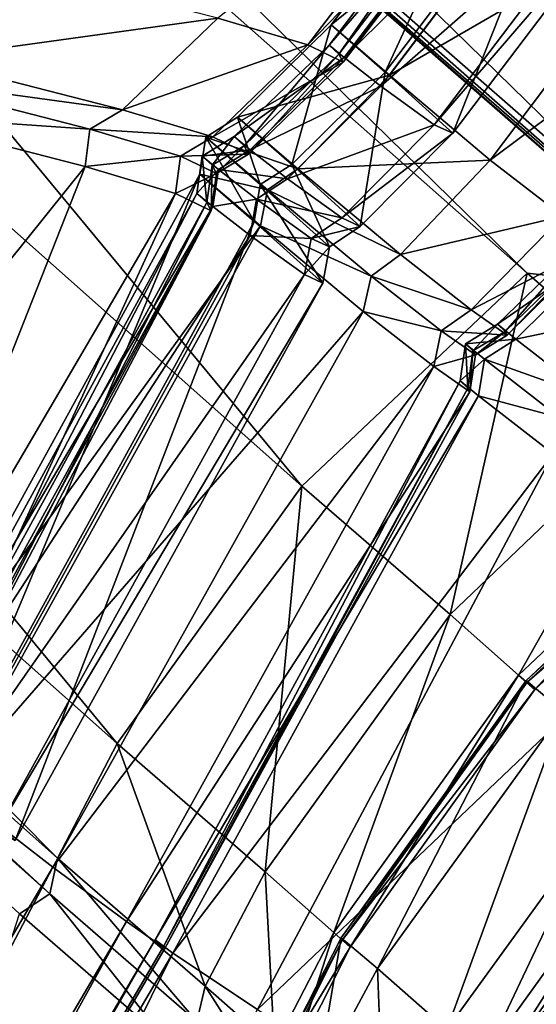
# Model space of a CAD drawing. Header units: millimetres. Extents: x 2387 to 13955, y -4964 to 364.
# Tile 917 of 1056: x 4475.01 to 4477.86, y 211.27 to 216.7. Entities that reach past the tile are written whole.
import ezdxf

# ---------------------------------------------------------------- set-up
doc = ezdxf.new("R2010")
doc.units = ezdxf.units.MM
doc.header["$MEASUREMENT"] = 0
doc.layers.add('Predefinito', color=7, linetype='Continuous', true_color=0x000000)

# ---------------------------------------------------------------- blocks, each defined once
blk = doc.blocks.new('Blocco 08')
at = {"layer": 'Predefinito'}
for points in [[(-459.0152, -65.9418, 440.4897), (-467.2681, -58.6551, 485.6699), (-466.2277, -57.2864, 485.6254)], [(-466.2277, -57.2864, 485.6254), (-457.9814, -64.5813, 440.4081), (-459.0152, -65.9418, 440.4897)], [(-458.81, -66.9246, 440.8356), (-467.1087, -59.6645, 485.8986), (-467.2681, -58.6551, 485.6699)], [(-467.2681, -58.6551, 485.6699), (-459.0152, -65.9418, 440.4897), (-458.81, -66.9246, 440.8356)], [(-461.0818, -68.033, 440.306), (-469.2902, -60.736, 485.5309), (-468.0831, -59.5735, 485.6457)], [(-468.0831, -59.5735, 485.6457), (-459.8415, -66.8607, 440.4617), (-461.0818, -68.033, 440.306)], [(-459.8415, -66.8607, 440.4617), (-468.0831, -59.5735, 485.6457), (-467.1483, -59.7089, 485.8975)], [(-467.1087, -59.6645, 485.8986), (-458.81, -66.9246, 440.8356), (-458.4051, -67.3318, 441.0748)], [(-458.4051, -67.3318, 441.0748), (-466.7397, -60.0899, 486.0588), (-467.1087, -59.6645, 485.8986)], [(-467.1483, -59.7089, 485.8975), (-458.8496, -66.9691, 440.834), (-459.8415, -66.8607, 440.4617)], [(-458.8496, -66.9691, 440.834), (-467.1483, -59.7089, 485.8975), (-466.7397, -60.0899, 486.0588)], [(-466.7397, -60.0899, 486.0588), (-458.4051, -67.3318, 441.0748), (-458.8496, -66.9691, 440.834)], [(-462.1002, -69.4513, 440.2844), (-470.2903, -62.1556, 485.5078), (-469.2902, -60.736, 485.5309)], [(-469.2902, -60.736, 485.5309), (-461.0818, -68.033, 440.306), (-462.1002, -69.4513, 440.2844)], [(-462.4272, -70.0839, 440.3204), (-470.6039, -62.7907, 485.5283), (-470.2903, -62.1556, 485.5078)], [(-470.2903, -62.1556, 485.5078), (-462.1002, -69.4513, 440.2844), (-462.4272, -70.0839, 440.3204)], [(-462.4702, -70.2798, 440.3502), (-470.6418, -62.9883, 485.5471), (-470.6039, -62.7907, 485.5283)], [(-470.6039, -62.7907, 485.5283), (-462.4272, -70.0839, 440.3204), (-462.4702, -70.2798, 440.3502)], [(-470.6418, -62.9883, 485.5471), (-462.4702, -70.2798, 440.3502), (-462.6379, -70.3906, 440.3134)], [(-460.623, -65.7522, 789.2418), (-460.9201, -65.4923, 789.064), (-459.8597, -64.0964, 789.1102)], [(-459.5413, -64.372, 789.063), (-459.8597, -64.0964, 789.1102), (-460.9201, -65.4923, 789.064)], [(-459.8597, -64.0964, 789.1102), (-459.5633, -64.3559, 789.2715), (-460.623, -65.7522, 789.2418)], [(-461.5454, -65.455, 817.0203), (-461.0499, -65.603, 803.2962), (-459.9855, -64.2072, 803.3287)], [(-459.7923, -64.3017, 798.1861), (-459.9855, -64.2072, 803.3287), (-461.0499, -65.603, 803.2962)], [(-460.8779, -65.6532, 796.3033), (-460.9323, -65.6037, 796.1017), (-459.8691, -64.2084, 796.1446)], [(-459.7873, -64.2764, 795.9693), (-459.8691, -64.2084, 796.1446), (-460.9323, -65.6037, 796.1017)], [(-459.8691, -64.2084, 796.1446), (-459.8147, -64.2578, 796.3372), (-460.8779, -65.6532, 796.3033)], [(-460.9323, -65.6037, 796.1017), (-460.8489, -65.6727, 795.9179), (-459.7873, -64.2764, 795.9693)], [(-460.8554, -65.6974, 798.1569), (-460.8779, -65.6532, 796.3033), (-459.8147, -64.2578, 796.3372)], [(-459.8147, -64.2578, 796.3372), (-459.7923, -64.3017, 798.1861), (-460.8554, -65.6974, 798.1569)], [(-459.5882, -64.4328, 795.0547), (-459.7873, -64.2764, 795.9693), (-460.8489, -65.6727, 795.9179)], [(-461.0499, -65.603, 803.2962), (-460.8554, -65.6974, 798.1569), (-459.7923, -64.3017, 798.1861)], [(-460.9201, -65.4923, 789.064), (-460.5986, -65.7698, 789.0047), (-459.5413, -64.372, 789.063)], [(-460.2516, -66.0888, 790.201), (-460.623, -65.7522, 789.2418), (-459.5633, -64.3559, 789.2715)], [(-458.9903, -64.837, 788.283), (-459.5413, -64.372, 789.063), (-460.5986, -65.7698, 789.0047)], [(-459.5633, -64.3559, 789.2715), (-459.1937, -64.6928, 790.2236), (-460.2516, -66.0888, 790.201)], [(-460.8489, -65.6727, 795.9179), (-460.6479, -65.8302, 795.0027), (-459.5882, -64.4328, 795.0547)], [(-459.2951, -64.645, 792.6465), (-459.5882, -64.4328, 795.0547), (-460.6479, -65.8302, 795.0027)], [(-460.6479, -65.8302, 795.0027), (-460.3533, -66.0429, 792.6092), (-459.2951, -64.645, 792.6465)], [(-459.1937, -64.6928, 790.2236), (-459.2951, -64.645, 792.6465), (-460.3533, -66.0429, 792.6092)], [(-460.3533, -66.0429, 792.6092), (-460.2516, -66.0888, 790.201), (-459.1937, -64.6928, 790.2236)], [(-460.5986, -65.7698, 789.0047), (-460.0442, -66.2368, 788.2198), (-458.9903, -64.837, 788.283)], [(-458.5906, -65.1485, 785.9177), (-458.9903, -64.837, 788.283), (-460.0442, -66.2368, 788.2198)], [(-460.0442, -66.2368, 788.2198), (-459.6458, -66.5469, 785.867), (-458.5906, -65.1485, 785.9177)], [(-461.5454, -65.455, 817.0203), (-462.6395, -65.1753, 844.6295), (-463.1653, -65.6788, 844.6099)], [(-463.1653, -65.6788, 844.6099), (-462.0706, -65.96, 817.0051), (-461.5454, -65.455, 817.0203)], [(-461.0499, -65.603, 803.2962), (-461.5454, -65.455, 817.0203), (-462.0706, -65.96, 817.0051)], [(-461.1379, -66.2608, 789.2535), (-461.4369, -65.9999, 789.0318), (-460.9201, -65.4923, 789.064)], [(-460.5986, -65.7698, 789.0047), (-460.9201, -65.4923, 789.064), (-461.4369, -65.9999, 789.0318)], [(-460.9201, -65.4923, 789.064), (-460.623, -65.7522, 789.2418), (-461.1379, -66.2608, 789.2535)], [(-462.0706, -65.96, 817.0051), (-461.5724, -66.1089, 803.2977), (-461.0499, -65.603, 803.2962)], [(-460.8554, -65.6974, 798.1569), (-461.0499, -65.603, 803.2962), (-461.5724, -66.1089, 803.2977)], [(-461.3998, -66.1591, 796.3006), (-461.4544, -66.108, 796.0745), (-460.9323, -65.6037, 796.1017)], [(-460.8489, -65.6727, 795.9179), (-460.9323, -65.6037, 796.1017), (-461.4544, -66.108, 796.0745)], [(-460.9323, -65.6037, 796.1017), (-460.8779, -65.6532, 796.3033), (-461.3998, -66.1591, 796.3006)], [(-462.0706, -65.96, 817.0051), (-463.1653, -65.6788, 844.6099), (-463.3443, -65.7858, 844.6032)], [(-461.5724, -66.1089, 803.2977), (-461.3763, -66.2041, 798.1686), (-460.8554, -65.6974, 798.1569)], [(-461.4544, -66.108, 796.0745), (-461.3666, -66.1798, 795.8646), (-460.8489, -65.6727, 795.9179)], [(-461.3763, -66.2041, 798.1686), (-461.3998, -66.1591, 796.3006), (-460.8779, -65.6532, 796.3033)], [(-460.8779, -65.6532, 796.3033), (-460.8554, -65.6974, 798.1569), (-461.3763, -66.2041, 798.1686)], [(-460.6479, -65.8302, 795.0027), (-460.8489, -65.6727, 795.9179), (-461.3666, -66.1798, 795.8646)], [(-460.7607, -66.6027, 790.2281), (-461.1379, -66.2608, 789.2535), (-460.623, -65.7522, 789.2418)], [(-460.623, -65.7522, 789.2418), (-460.2516, -66.0888, 790.201), (-460.7607, -66.6027, 790.2281)], [(-462.2491, -66.0671, 817.0016), (-463.3443, -65.7858, 844.6032), (-463.3709, -65.9905, 844.6016)], [(-463.3443, -65.7858, 844.6032), (-462.2491, -66.0671, 817.0016), (-462.0706, -65.96, 817.0051)], [(-461.4369, -65.9999, 789.0318), (-461.1036, -66.2851, 788.929), (-460.5986, -65.7698, 789.0047)], [(-460.0442, -66.2368, 788.2198), (-460.5986, -65.7698, 789.0047), (-461.1036, -66.2851, 788.929)], [(-461.3666, -66.1798, 795.8646), (-461.1606, -66.3405, 794.9472), (-460.6479, -65.8302, 795.0027)], [(-460.3533, -66.0429, 792.6092), (-460.6479, -65.8302, 795.0027), (-461.1606, -66.3405, 794.9472)], [(-461.5724, -66.1089, 803.2977), (-462.0706, -65.96, 817.0051), (-462.2491, -66.0671, 817.0016)], [(-462.2762, -66.2716, 816.9974), (-463.3709, -65.9905, 844.6016), (-464.5116, -69.0565, 844.532)], [(-463.3709, -65.9905, 844.6016), (-462.2762, -66.2716, 816.9974), (-462.2491, -66.0671, 817.0016)], [(-461.311, -66.3723, 789.2654), (-461.611, -66.1108, 789.0159), (-461.4369, -65.9999, 789.0318)], [(-461.1036, -66.2851, 788.929), (-461.4369, -65.9999, 789.0318), (-461.611, -66.1108, 789.0159)], [(-461.4369, -65.9999, 789.0318), (-461.1379, -66.2608, 789.2535), (-461.311, -66.3723, 789.2654)], [(-461.7496, -66.2153, 803.3067), (-462.2491, -66.0671, 817.0016), (-462.2762, -66.2716, 816.9974)], [(-462.2491, -66.0671, 817.0016), (-461.7496, -66.2153, 803.3067), (-461.5724, -66.1089, 803.2977)], [(-461.1606, -66.3405, 794.9472), (-460.862, -66.5556, 792.5982), (-460.3533, -66.0429, 792.6092)], [(-460.2516, -66.0888, 790.201), (-460.3533, -66.0429, 792.6092), (-460.862, -66.5556, 792.5982)], [(-461.3763, -66.2041, 798.1686), (-461.5724, -66.1089, 803.2977), (-461.7496, -66.2153, 803.3067)], [(-461.2708, -66.4005, 788.8853), (-461.611, -66.1108, 789.0159), (-461.6433, -66.3155, 789.023)], [(-461.3442, -66.576, 789.243), (-461.6433, -66.3155, 789.023), (-461.611, -66.1108, 789.0159)], [(-461.5769, -66.2658, 796.3069), (-461.6317, -66.2162, 796.0617), (-461.4544, -66.108, 796.0745)], [(-461.3666, -66.1798, 795.8646), (-461.4544, -66.108, 796.0745), (-461.6317, -66.2162, 796.0617)], [(-461.611, -66.1108, 789.0159), (-461.311, -66.3723, 789.2654), (-461.3442, -66.576, 789.243)], [(-461.611, -66.1108, 789.0159), (-461.2708, -66.4005, 788.8853), (-461.1036, -66.2851, 788.929)], [(-461.4544, -66.108, 796.0745), (-461.3998, -66.1591, 796.3006), (-461.5769, -66.2658, 796.3069)], [(-460.862, -66.5556, 792.5982), (-460.7607, -66.6027, 790.2281), (-460.2516, -66.0888, 790.201)], [(-461.6317, -66.2162, 796.0617), (-461.541, -66.2899, 795.8348), (-461.3666, -66.1798, 795.8646)], [(-461.5522, -66.3115, 798.1845), (-461.5769, -66.2658, 796.3069), (-461.3998, -66.1591, 796.3006)], [(-461.3998, -66.1591, 796.3006), (-461.3763, -66.2041, 798.1686), (-461.5522, -66.3115, 798.1845)], [(-461.1606, -66.3405, 794.9472), (-461.3666, -66.1798, 795.8646), (-461.541, -66.2899, 795.8348)], [(-462.2762, -66.2716, 816.9974), (-461.7778, -66.4206, 803.2901), (-461.7496, -66.2153, 803.3067)], [(-461.5522, -66.3115, 798.1845), (-461.7496, -66.2153, 803.3067), (-461.7778, -66.4206, 803.2901)], [(-461.7496, -66.2153, 803.3067), (-461.5522, -66.3115, 798.1845), (-461.3763, -66.2041, 798.1686)], [(-461.6054, -66.4715, 796.2932), (-461.6604, -66.4206, 796.0654), (-461.6317, -66.2162, 796.0617)], [(-461.541, -66.2899, 795.8348), (-461.6317, -66.2162, 796.0617), (-461.6604, -66.4206, 796.0654)], [(-461.6317, -66.2162, 796.0617), (-461.5769, -66.2658, 796.3069), (-461.6054, -66.4715, 796.2932)], [(-461.1036, -66.2851, 788.929), (-460.5396, -66.7583, 788.1297), (-460.0442, -66.2368, 788.2198)], [(-459.6458, -66.5469, 785.867), (-460.0442, -66.2368, 788.2198), (-460.5396, -66.7583, 788.1297)], [(-464.5116, -69.0565, 844.532), (-463.4849, -69.3362, 816.9307), (-462.2762, -66.2716, 816.9974)], [(-461.7778, -66.4206, 803.2901), (-462.2762, -66.2716, 816.9974), (-463.4849, -69.3362, 816.9307)], [(-461.6604, -66.4206, 796.0654), (-461.5723, -66.4922, 795.8571), (-461.541, -66.2899, 795.8348)], [(-461.5817, -66.5162, 798.1612), (-461.6054, -66.4715, 796.2932), (-461.5769, -66.2658, 796.3069)], [(-461.5769, -66.2658, 796.3069), (-461.5522, -66.3115, 798.1845), (-461.5817, -66.5162, 798.1612)], [(-461.3312, -66.4529, 794.916), (-461.541, -66.2899, 795.8348), (-461.5723, -66.4922, 795.8571)], [(-461.541, -66.2899, 795.8348), (-461.3312, -66.4529, 794.916), (-461.1606, -66.3405, 794.9472)], [(-460.9296, -66.715, 790.2542), (-461.311, -66.3723, 789.2654), (-461.1379, -66.2608, 789.2535)], [(-460.5396, -66.7583, 788.1297), (-461.1036, -66.2851, 788.929), (-461.2708, -66.4005, 788.8853)], [(-461.1379, -66.2608, 789.2535), (-460.7607, -66.6027, 790.2281), (-460.9296, -66.715, 790.2542)], [(-461.3097, -66.5988, 788.9214), (-461.6433, -66.3155, 789.023), (-463.355, -69.4306, 788.9693)], [(-463.0479, -69.6738, 789.1468), (-463.355, -69.4306, 788.9693), (-461.6433, -66.3155, 789.023)], [(-461.6433, -66.3155, 789.023), (-461.3442, -66.576, 789.243), (-463.0479, -69.6738, 789.1468)], [(-461.7778, -66.4206, 803.2901), (-461.5817, -66.5162, 798.1612), (-461.5522, -66.3115, 798.1845)], [(-461.6433, -66.3155, 789.023), (-461.3097, -66.5988, 788.9214), (-461.2708, -66.4005, 788.8853)], [(-460.862, -66.5556, 792.5982), (-461.1606, -66.3405, 794.9472), (-461.3312, -66.4529, 794.916)], [(-460.9665, -66.9156, 790.2205), (-461.3442, -66.576, 789.243), (-461.311, -66.3723, 789.2654)], [(-461.311, -66.3723, 789.2654), (-460.9296, -66.715, 790.2542), (-460.9665, -66.9156, 790.2205)], [(-460.7003, -66.8775, 788.0762), (-461.2708, -66.4005, 788.8853), (-461.3097, -66.5988, 788.9214)], [(-461.2708, -66.4005, 788.8853), (-460.7003, -66.8775, 788.0762), (-460.5396, -66.7583, 788.1297)], [(-463.4849, -69.3362, 816.9307), (-463.1886, -69.4865, 803.2064), (-461.7778, -66.4206, 803.2901)], [(-463.2903, -69.5487, 796.2095), (-463.3471, -69.5029, 796.0069), (-461.6604, -66.4206, 796.0654)], [(-461.5723, -66.4922, 795.8571), (-461.6604, -66.4206, 796.0654), (-463.3471, -69.5029, 796.0069)], [(-461.6604, -66.4206, 796.0654), (-461.6054, -66.4715, 796.2932), (-463.2903, -69.5487, 796.2095)], [(-461.5817, -66.5162, 798.1612), (-461.7778, -66.4206, 803.2901), (-463.1886, -69.4865, 803.2064)], [(-461.5723, -66.4922, 795.8571), (-461.3661, -66.6527, 794.9398), (-461.3312, -66.4529, 794.916)], [(-461.0305, -66.6695, 792.5965), (-461.3312, -66.4529, 794.916), (-461.3661, -66.6527, 794.9398)], [(-461.3312, -66.4529, 794.916), (-461.0305, -66.6695, 792.5965), (-460.862, -66.5556, 792.5982)], [(-463.3471, -69.5029, 796.0069), (-463.2614, -69.5682, 795.8228), (-461.5723, -66.4922, 795.8571)], [(-463.1975, -69.5858, 798.063), (-463.2903, -69.5487, 796.2095), (-461.6054, -66.4715, 796.2932)], [(-461.3661, -66.6527, 794.9398), (-461.5723, -66.4922, 795.8571), (-463.2614, -69.5682, 795.8228)], [(-461.6054, -66.4715, 796.2932), (-461.5817, -66.5162, 798.1612), (-463.1975, -69.5858, 798.063)], [(-463.1886, -69.4865, 803.2064), (-463.1975, -69.5858, 798.063), (-461.5817, -66.5162, 798.1612)], [(-460.7607, -66.6027, 790.2281), (-460.862, -66.5556, 792.5982), (-461.0305, -66.6695, 792.5965)], [(-460.5396, -66.7583, 788.1297), (-460.1495, -67.0625, 785.8167), (-459.6458, -66.5469, 785.867)], [(-459.4355, -66.6937, 783.4606), (-459.6458, -66.5469, 785.867), (-460.1495, -67.0625, 785.8167)], [(-463.355, -69.4306, 788.9693), (-463.0234, -69.6915, 788.9097), (-461.3097, -66.5988, 788.9214)], [(-462.6617, -69.9854, 790.107), (-463.0479, -69.6738, 789.1468), (-461.3442, -66.576, 789.243)], [(-460.7452, -67.0712, 788.1221), (-461.3097, -66.5988, 788.9214), (-463.0234, -69.6915, 788.9097)], [(-461.3442, -66.576, 789.243), (-460.9665, -66.9156, 790.2205), (-462.6617, -69.9854, 790.107)], [(-461.3097, -66.5988, 788.9214), (-460.7452, -67.0712, 788.1221), (-460.7003, -66.8775, 788.0762)], [(-461.0305, -66.6695, 792.5965), (-460.9296, -66.715, 790.2542), (-460.7607, -66.6027, 790.2281)], [(-463.2614, -69.5682, 795.8228), (-463.0564, -69.7186, 794.9102), (-461.3661, -66.6527, 794.9398)], [(-461.0675, -66.8681, 792.5906), (-461.3661, -66.6527, 794.9398), (-463.0564, -69.7186, 794.9102)], [(-461.3661, -66.6527, 794.9398), (-461.0675, -66.8681, 792.5906), (-461.0305, -66.6695, 792.5965)], [(-460.9296, -66.715, 790.2542), (-461.0305, -66.6695, 792.5965), (-461.0675, -66.8681, 792.5906)], [(-459.389, -66.7155, 782.1277), (-459.4831, -66.6374, 782.3015), (-460.0043, -67.1413, 782.2625)], [(-459.9624, -67.1813, 782.4944), (-460.0043, -67.1413, 782.2625), (-459.4831, -66.6374, 782.3015)], [(-459.4831, -66.6374, 782.3015), (-459.4407, -66.6764, 782.5102), (-459.9624, -67.1813, 782.4944)], [(-461.0675, -66.8681, 792.5906), (-460.9665, -66.9156, 790.2205), (-460.9296, -66.715, 790.2542)], [(-460.1495, -67.0625, 785.8167), (-459.9524, -67.2018, 783.4504), (-459.4355, -66.6937, 783.4606)], [(-460.0043, -67.1413, 782.2625), (-459.9039, -67.2235, 782.0638), (-459.389, -66.7155, 782.1277)], [(-459.9524, -67.2018, 783.4504), (-459.9624, -67.1813, 782.4944), (-459.4407, -66.6764, 782.5102)], [(-459.4407, -66.6764, 782.5102), (-459.4355, -66.6937, 783.4606), (-459.9524, -67.2018, 783.4504)], [(-458.9831, -67.0315, 780.3594), (-459.389, -66.7155, 782.1277), (-459.9039, -67.2235, 782.0638)], [(-460.1495, -67.0625, 785.8167), (-460.5396, -66.7583, 788.1297), (-460.7003, -66.8775, 788.0762)], [(-463.0564, -69.7186, 794.9102), (-462.7597, -69.9295, 792.5151), (-461.0675, -66.8681, 792.5906)], [(-460.9665, -66.9156, 790.2205), (-461.0675, -66.8681, 792.5906), (-462.7597, -69.9295, 792.5151)], [(-460.2645, -68.7407, 435.2599), (-461.0818, -68.033, 440.306), (-459.8415, -66.8607, 440.4617)], [(-460.3147, -67.1784, 785.7888), (-460.7003, -66.8775, 788.0762), (-460.7452, -67.0712, 788.1221)], [(-460.7003, -66.8775, 788.0762), (-460.3147, -67.1784, 785.7888), (-460.1495, -67.0625, 785.8167)], [(-459.8415, -66.8607, 440.4617), (-459.0318, -67.5623, 435.442), (-460.2645, -68.7407, 435.2599)], [(-459.0318, -67.5623, 435.442), (-459.8415, -66.8607, 440.4617), (-458.8496, -66.9691, 440.834)], [(-462.7597, -69.9295, 792.5151), (-462.6617, -69.9854, 790.107), (-460.9665, -66.9156, 790.2205)], [(-459.9039, -67.2235, 782.0638), (-459.4936, -67.5422, 780.2803), (-458.9831, -67.0315, 780.3594)], [(-463.0234, -69.6915, 788.9097), (-462.4532, -70.1332, 788.1242), (-460.7452, -67.0712, 788.1221)], [(-460.3546, -67.3748, 785.8091), (-460.7452, -67.0712, 788.1221), (-462.4532, -70.1332, 788.1242)], [(-460.7452, -67.0712, 788.1221), (-460.3546, -67.3748, 785.8091), (-460.3147, -67.1784, 785.7888)], [(-459.9524, -67.2018, 783.4504), (-460.1495, -67.0625, 785.8167), (-460.3147, -67.1784, 785.7888)], [(-459.9039, -67.2235, 782.0638), (-460.0043, -67.1413, 782.2625), (-460.1805, -67.2499, 782.2424)], [(-460.1397, -67.2876, 782.4932), (-460.1805, -67.2499, 782.2424), (-460.0043, -67.1413, 782.2625)], [(-460.0043, -67.1413, 782.2625), (-459.9624, -67.1813, 782.4944), (-460.1397, -67.2876, 782.4932)], [(-460.1264, -67.3102, 783.4517), (-460.3147, -67.1784, 785.7888), (-460.3546, -67.3748, 785.8091)], [(-460.3147, -67.1784, 785.7888), (-460.1264, -67.3102, 783.4517), (-459.9524, -67.2018, 783.4504)], [(-460.1264, -67.3102, 783.4517), (-460.1397, -67.2876, 782.4932), (-459.9624, -67.1813, 782.4944)], [(-459.9624, -67.1813, 782.4944), (-459.9524, -67.2018, 783.4504), (-460.1264, -67.3102, 783.4517)], [(-460.0759, -67.3348, 782.0268), (-460.1805, -67.2499, 782.2424), (-460.2095, -67.4537, 782.2549)], [(-460.1674, -67.4935, 782.4869), (-460.2095, -67.4537, 782.2549), (-460.1805, -67.2499, 782.2424)], [(-460.1805, -67.2499, 782.2424), (-460.0759, -67.3348, 782.0268), (-459.9039, -67.2235, 782.0638)], [(-460.1805, -67.2499, 782.2424), (-460.1397, -67.2876, 782.4932), (-460.1674, -67.4935, 782.4869)], [(-459.4936, -67.5422, 780.2803), (-459.9039, -67.2235, 782.0638), (-460.0759, -67.3348, 782.0268)], [(-460.3546, -67.3748, 785.8091), (-460.1573, -67.5138, 783.4428), (-460.1264, -67.3102, 783.4517)], [(-460.1573, -67.5138, 783.4428), (-460.1674, -67.4935, 782.4869), (-460.1397, -67.2876, 782.4932)], [(-460.1397, -67.2876, 782.4932), (-460.1264, -67.3102, 783.4517), (-460.1573, -67.5138, 783.4428)], [(-462.4532, -70.1332, 788.1242), (-462.0479, -70.4326, 785.7742), (-460.3546, -67.3748, 785.8091)], [(-460.1573, -67.5138, 783.4428), (-460.3546, -67.3748, 785.8091), (-462.0479, -70.4326, 785.7742)], [(-460.2095, -67.4537, 782.2549), (-460.109, -67.5358, 782.0562), (-460.0759, -67.3348, 782.0268)], [(-459.6625, -67.6554, 780.2342), (-460.0759, -67.3348, 782.0268), (-460.109, -67.5358, 782.0562)], [(-460.0759, -67.3348, 782.0268), (-459.6625, -67.6554, 780.2342), (-459.4936, -67.5422, 780.2803)], [(-460.109, -67.5358, 782.0562), (-460.2095, -67.4537, 782.2549), (-461.8894, -70.533, 782.2072)], [(-461.8449, -70.5698, 782.4144), (-461.8894, -70.533, 782.2072), (-460.2095, -67.4537, 782.2549)], [(-460.2095, -67.4537, 782.2549), (-460.1674, -67.4935, 782.4869), (-461.8449, -70.5698, 782.4144)], [(-462.0479, -70.4326, 785.7742), (-461.8369, -70.5818, 783.3663), (-460.1573, -67.5138, 783.4428)], [(-461.8894, -70.533, 782.2072), (-461.793, -70.6076, 782.035), (-460.109, -67.5358, 782.0562)], [(-461.8369, -70.5818, 783.3663), (-461.8449, -70.5698, 782.4144), (-460.1674, -67.4935, 782.4869)], [(-460.1674, -67.4935, 782.4869), (-460.1573, -67.5138, 783.4428), (-461.8369, -70.5818, 783.3663)], [(-459.6984, -67.8557, 780.2713), (-460.109, -67.5358, 782.0562), (-461.793, -70.6076, 782.035)], [(-460.109, -67.5358, 782.0562), (-459.6984, -67.8557, 780.2713), (-459.6625, -67.6554, 780.2342)], [(-459.8885, -69.0745, 433.4771), (-460.2645, -68.7407, 435.2599), (-459.0318, -67.5623, 435.442)], [(-459.0318, -67.5623, 435.442), (-458.6468, -67.9031, 433.6238), (-459.8885, -69.0745, 433.4771)], [(-461.793, -70.6076, 782.035), (-461.3259, -70.9176, 780.265), (-459.6984, -67.8557, 780.2713)], [(-458.8171, -68.5262, 775.2842), (-459.6984, -67.8557, 780.2713), (-461.3259, -70.9176, 780.265)], [(-459.7989, -69.1543, 433.3088), (-459.8885, -69.0745, 433.4771), (-458.6468, -67.9031, 433.6238)], [(-458.6468, -67.9031, 433.6238), (-458.5449, -67.994, 433.3957), (-459.7989, -69.1543, 433.3088)], [(-459.6439, -69.2749, 429.7283), (-459.8476, -69.104, 432.1605), (-458.5988, -67.9359, 432.175)], [(-458.5848, -67.9558, 433.1339), (-458.5988, -67.9359, 432.175), (-459.8476, -69.104, 432.1605)], [(-459.8476, -69.104, 432.1605), (-459.8416, -69.1143, 433.1119), (-458.5848, -67.9558, 433.1339)], [(-458.5449, -67.994, 433.3957), (-458.5848, -67.9558, 433.1339), (-459.8416, -69.1143, 433.1119)], [(-459.8416, -69.1143, 433.1119), (-459.7989, -69.1543, 433.3088), (-458.5449, -67.994, 433.3957)], [(-461.2842, -70.1588, 435.2443), (-462.1002, -69.4513, 440.2844), (-461.0818, -68.033, 440.306)], [(-461.0818, -68.033, 440.306), (-460.2645, -68.7407, 435.2599), (-461.2842, -70.1588, 435.2443)], [(-461.3259, -70.9176, 780.265), (-460.2669, -71.5867, 775.2701), (-458.8171, -68.5262, 775.2842)], [(-449.5736, -75.7193, 730.1734), (-458.8171, -68.5262, 775.2842), (-460.2669, -71.5867, 775.2701)], [(-460.9067, -70.4931, 433.4556), (-461.2842, -70.1588, 435.2443), (-460.2645, -68.7407, 435.2599)], [(-460.2645, -68.7407, 435.2599), (-459.8885, -69.0745, 433.4771), (-460.9067, -70.4931, 433.4556)], [(-460.8154, -70.5744, 433.2802), (-460.9067, -70.4931, 433.4556), (-459.8885, -69.0745, 433.4771)], [(-460.6659, -70.6911, 429.7027), (-460.8654, -70.5231, 432.1207), (-459.8476, -69.104, 432.1605)], [(-459.8416, -69.1143, 433.1119), (-459.8476, -69.104, 432.1605), (-460.8654, -70.5231, 432.1207)], [(-460.8654, -70.5231, 432.1207), (-460.8576, -70.5344, 433.0732), (-459.8416, -69.1143, 433.1119)], [(-459.7989, -69.1543, 433.3088), (-459.8416, -69.1143, 433.1119), (-460.8576, -70.5344, 433.0732)], [(-459.8885, -69.0745, 433.4771), (-459.7989, -69.1543, 433.3088), (-460.8154, -70.5744, 433.2802)], [(-459.8476, -69.104, 432.1605), (-459.6439, -69.2749, 429.7283), (-460.6659, -70.6911, 429.7027)], [(-460.8576, -70.5344, 433.0732), (-460.8154, -70.5744, 433.2802), (-459.7989, -69.1543, 433.3088)], [(-460.2843, -71.027, 427.3344), (-460.6659, -70.6911, 429.7027), (-459.6439, -69.2749, 429.7283)], [(-459.6439, -69.2749, 429.7283), (-459.2598, -69.6128, 427.3475), (-460.2843, -71.027, 427.3344)], [(-461.6145, -70.7883, 435.2885), (-462.4272, -70.0839, 440.3204), (-462.1002, -69.4513, 440.2844)], [(-462.1002, -69.4513, 440.2844), (-461.2842, -70.1588, 435.2443), (-461.6145, -70.7883, 435.2885)], [(-459.7408, -71.5119, 426.5328), (-460.2843, -71.027, 427.3344), (-459.2598, -69.6128, 427.3475)], [(-467.5919, -78.8592, 787.9839), (-462.4532, -70.1332, 788.1242), (-463.0234, -69.6915, 788.9097)], [(-460.0161, -71.2673, 422.9284), (-460.093, -71.1958, 425.3433), (-459.0721, -69.7787, 425.3953)], [(-458.7007, -70.1132, 426.3401), (-459.0721, -69.7787, 425.3953), (-460.093, -71.1958, 425.3433)], [(-459.0721, -69.7787, 425.3953), (-458.9974, -69.8498, 422.9658), (-460.0161, -71.2673, 422.9284)], [(-459.757, -71.5088, 420.5203), (-460.0161, -71.2673, 422.9284), (-458.9974, -69.8498, 422.9658)], [(-461.6613, -70.983, 435.3233), (-462.4702, -70.2798, 440.3502), (-462.4272, -70.0839, 440.3204)], [(-462.4272, -70.0839, 440.3204), (-461.6145, -70.7883, 435.2885), (-461.6613, -70.983, 435.3233)], [(-462.4532, -70.1332, 788.1242), (-467.5919, -78.8592, 787.9839), (-467.1665, -79.1375, 785.6185)], [(-467.1665, -79.1375, 785.6185), (-462.0479, -70.4326, 785.7742), (-462.4532, -70.1332, 788.1242)], [(-460.093, -71.1958, 425.3433), (-459.7179, -71.5316, 426.295), (-458.7007, -70.1132, 426.3401)], [(-461.2332, -71.1252, 433.4865), (-461.6145, -70.7883, 435.2885), (-461.2842, -70.1588, 435.2443)], [(-461.2842, -70.1588, 435.2443), (-460.9067, -70.4931, 433.4556), (-461.2332, -71.1252, 433.4865)], [(-461.8254, -71.0954, 435.2816), (-462.6379, -70.3906, 440.3134), (-462.4702, -70.2798, 440.3502)], [(-462.4702, -70.2798, 440.3502), (-461.6613, -70.983, 435.3233), (-461.8254, -71.0954, 435.2816)], [(-462.6379, -70.3906, 440.3134), (-461.8254, -71.0954, 435.2816), (-463.8285, -74.0806, 435.1555)], [(-462.0479, -70.4326, 785.7742), (-467.1665, -79.1375, 785.6185), (-466.9505, -79.293, 783.1985)], [(-466.9505, -79.293, 783.1985), (-461.8369, -70.5818, 783.3663), (-462.0479, -70.4326, 785.7742)], [(-461.1362, -71.21, 433.2844), (-461.2332, -71.1252, 433.4865), (-460.9067, -70.4931, 433.4556)], [(-461.0017, -71.3157, 429.721), (-461.1887, -71.1564, 432.0981), (-460.8654, -70.5231, 432.1207)], [(-460.8576, -70.5344, 433.0732), (-460.8654, -70.5231, 432.1207), (-461.1887, -71.1564, 432.0981)], [(-460.9067, -70.4931, 433.4556), (-460.8154, -70.5744, 433.2802), (-461.1362, -71.21, 433.2844)], [(-460.8654, -70.5231, 432.1207), (-460.6659, -70.6911, 429.7027), (-461.0017, -71.3157, 429.721)], [(-461.8894, -70.533, 782.2072), (-467.0152, -79.2714, 782.049), (-466.9144, -79.3345, 781.8836)], [(-466.9644, -79.2969, 782.2482), (-467.0152, -79.2714, 782.049), (-461.8894, -70.533, 782.2072)], [(-461.8894, -70.533, 782.2072), (-461.8449, -70.5698, 782.4144), (-466.9644, -79.2969, 782.2482)], [(-466.9505, -79.293, 783.1985), (-466.9644, -79.2969, 782.2482), (-461.8449, -70.5698, 782.4144)], [(-461.8449, -70.5698, 782.4144), (-461.8369, -70.5818, 783.3663), (-466.9505, -79.293, 783.1985)], [(-466.9144, -79.3345, 781.8836), (-461.793, -70.6076, 782.035), (-461.8894, -70.533, 782.2072)], [(-461.1887, -71.1564, 432.0981), (-461.1773, -71.171, 433.0528), (-460.8576, -70.5344, 433.0732)], [(-460.8154, -70.5744, 433.2802), (-460.8576, -70.5344, 433.0732), (-461.1773, -71.171, 433.0528)], [(-461.1773, -71.171, 433.0528), (-461.1362, -71.21, 433.2844), (-460.8154, -70.5744, 433.2802)], [(-461.793, -70.6076, 782.035), (-466.9144, -79.3345, 781.8836), (-466.2667, -79.6248, 780.1202)], [(-466.2667, -79.6248, 780.1202), (-461.3259, -70.9176, 780.265), (-461.793, -70.6076, 782.035)], [(-460.628, -71.6466, 427.3928), (-461.0017, -71.3157, 429.721), (-460.6659, -70.6911, 429.7027)], [(-460.6659, -70.6911, 429.7027), (-460.2843, -71.027, 427.3344), (-460.628, -71.6466, 427.3928)], [(-461.2759, -71.3216, 433.5137), (-461.6613, -70.983, 435.3233), (-461.6145, -70.7883, 435.2885)], [(-461.6145, -70.7883, 435.2885), (-461.2332, -71.1252, 433.4865), (-461.2759, -71.3216, 433.5137)]]:
    blk.add_3dface(points, dxfattribs=at)

msp = doc.modelspace()

# ---------------------------------------------------------------- block references
at = {"layer": 'Predefinito'}
msp.add_blockref('Blocco 08', (4937.6501, 282.1618), dxfattribs=at)

doc.saveas('drawing.dxf')
